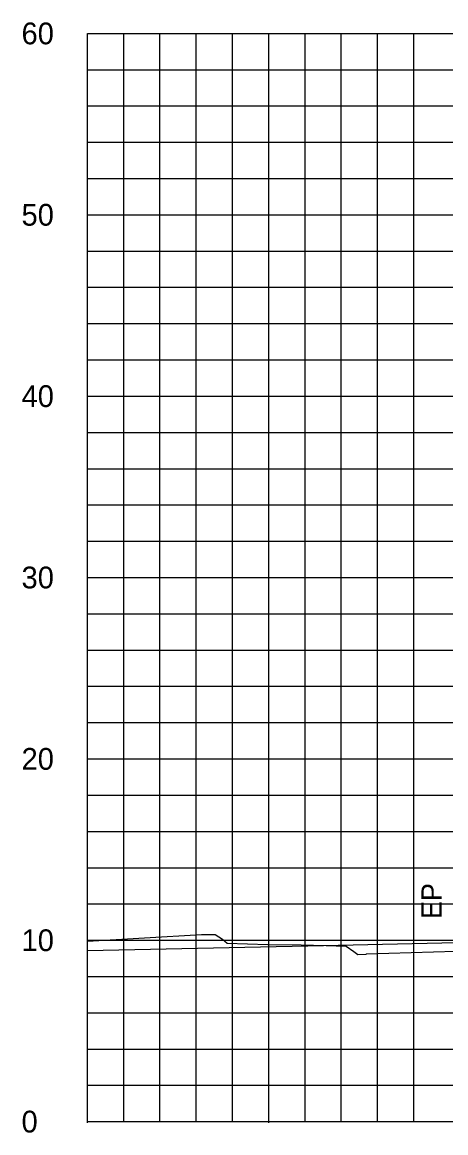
# Model space of a CAD drawing. Extents: x 2193008 to 2198143, y 1236112 to 1237864.
# Drawn here: x 2197091.1 to 2197114.5, y 1237162.5 to 1237223.7 of the extents above; entities that cross this region are included whole.
import ezdxf

# ---------------------------------------------------------------- set-up
doc = ezdxf.new("R2010")
doc.units = 0
for name, color, linetype in [('31', 7, 'Continuous'), ('60', 7, 'Continuous'), ('Level 55', 7, 'Continuous'), ('M-ROADS', 7, 'Continuous')]:
    doc.layers.add(name, color=color, linetype=linetype)

msp = doc.modelspace()

# ---------------------------------------------------------------- linework, layer by layer
at = {"layer": '60'}
for p, q in [((2197094.707, 1237163.106), (2197094.707, 1237223.106)), ((2197094.707, 1237163.046), (2197094.707, 1237163.106)), ((2197094.707, 1237163.106), (2197224.707, 1237163.106)), ((2197104.707, 1237163.046), (2197104.707, 1237163.106))]:
    msp.add_line(p, q, dxfattribs=at)
msp.add_lwpolyline([(2197094.707, 1237172.536), (2197107.721, 1237172.823), (2197116.707, 1237173.02)], dxfattribs=at)
at = {"layer": 'M-ROADS'}
for p, q in [((2197094.707, 1237223.106), (2197224.707, 1237223.106)), ((2197096.707, 1237163.106), (2197096.707, 1237223.106)), ((2197098.707, 1237163.106), (2197098.707, 1237223.106)), ((2197100.707, 1237163.106), (2197100.707, 1237223.106)), ((2197102.707, 1237163.106), (2197102.707, 1237223.106)), ((2197104.707, 1237163.106), (2197104.707, 1237223.106)), ((2197106.707, 1237163.106), (2197106.707, 1237223.106)), ((2197108.707, 1237163.106), (2197108.707, 1237223.106)), ((2197110.707, 1237163.106), (2197110.707, 1237223.106)), ((2197112.707, 1237163.106), (2197112.707, 1237223.106)), ((2197094.707, 1237221.106), (2197224.707, 1237221.106)), ((2197094.707, 1237219.106), (2197224.707, 1237219.106)), ((2197094.707, 1237217.106), (2197224.707, 1237217.106)), ((2197094.707, 1237215.106), (2197224.707, 1237215.106)), ((2197094.707, 1237213.106), (2197224.707, 1237213.106)), ((2197094.707, 1237211.106), (2197224.707, 1237211.106)), ((2197094.707, 1237209.106), (2197224.707, 1237209.106)), ((2197094.707, 1237207.106), (2197224.707, 1237207.106)), ((2197094.707, 1237205.106), (2197224.707, 1237205.106)), ((2197094.707, 1237203.106), (2197224.707, 1237203.106)), ((2197094.707, 1237201.106), (2197224.707, 1237201.106)), ((2197094.707, 1237199.106), (2197224.707, 1237199.106)), ((2197094.707, 1237197.106), (2197224.707, 1237197.106)), ((2197094.707, 1237195.106), (2197224.707, 1237195.106)), ((2197094.707, 1237193.106), (2197224.707, 1237193.106)), ((2197094.707, 1237191.106), (2197224.707, 1237191.106)), ((2197094.707, 1237189.106), (2197224.707, 1237189.106)), ((2197094.707, 1237187.106), (2197224.707, 1237187.106)), ((2197094.707, 1237185.106), (2197224.707, 1237185.106)), ((2197094.707, 1237183.106), (2197224.707, 1237183.106)), ((2197094.707, 1237181.106), (2197224.707, 1237181.106)), ((2197094.707, 1237179.106), (2197224.707, 1237179.106)), ((2197094.707, 1237177.106), (2197224.707, 1237177.106)), ((2197094.707, 1237175.106), (2197224.707, 1237175.106)), ((2197094.707, 1237173.106), (2197224.707, 1237173.106)), ((2197094.707, 1237171.106), (2197224.707, 1237171.106)), ((2197094.707, 1237169.106), (2197224.707, 1237169.106)), ((2197094.707, 1237167.106), (2197224.707, 1237167.106)), ((2197094.707, 1237165.106), (2197224.707, 1237165.106)), ((2197094.707, 1237163.106), (2197224.707, 1237163.106))]:
    msp.add_line(p, q, dxfattribs=at)
msp.add_lwpolyline([(2197094.707, 1237173.056), (2197100.993, 1237173.414), (2197100.995, 1237173.414), (2197101.084, 1237173.416), (2197101.393, 1237173.416), (2197101.673, 1237173.416), (2197101.744, 1237173.416), (2197102.149, 1237173.17), (2197102.421, 1237172.937), (2197104.655, 1237172.874), (2197106.498, 1237172.86), (2197107.881, 1237172.813), (2197108.965, 1237172.774), (2197108.969, 1237172.772), (2197109.392, 1237172.493), (2197109.62, 1237172.321), (2197110.081, 1237172.34), (2197110.101, 1237172.357), (2197121.187, 1237172.681)], dxfattribs=at)

# ---------------------------------------------------------------- texts
at = {"layer": '31'}
for s, p in [('60', (2197091.073, 1237222.506)), ('50', (2197091.073, 1237212.506)), ('40', (2197091.073, 1237202.506)), ('30', (2197091.073, 1237192.506)), ('20', (2197091.073, 1237182.506)), ('10', (2197091.073, 1237172.506)), ('0', (2197091.073, 1237162.506))]:
    msp.add_text(s, height=1.2, dxfattribs=at).set_placement(p)
at = {"layer": 'Level 55'}
msp.add_text('EP', height=1.1105, rotation=90, dxfattribs=at).set_placement((2197114.24, 1237174.276))

doc.saveas('drawing.dxf')
